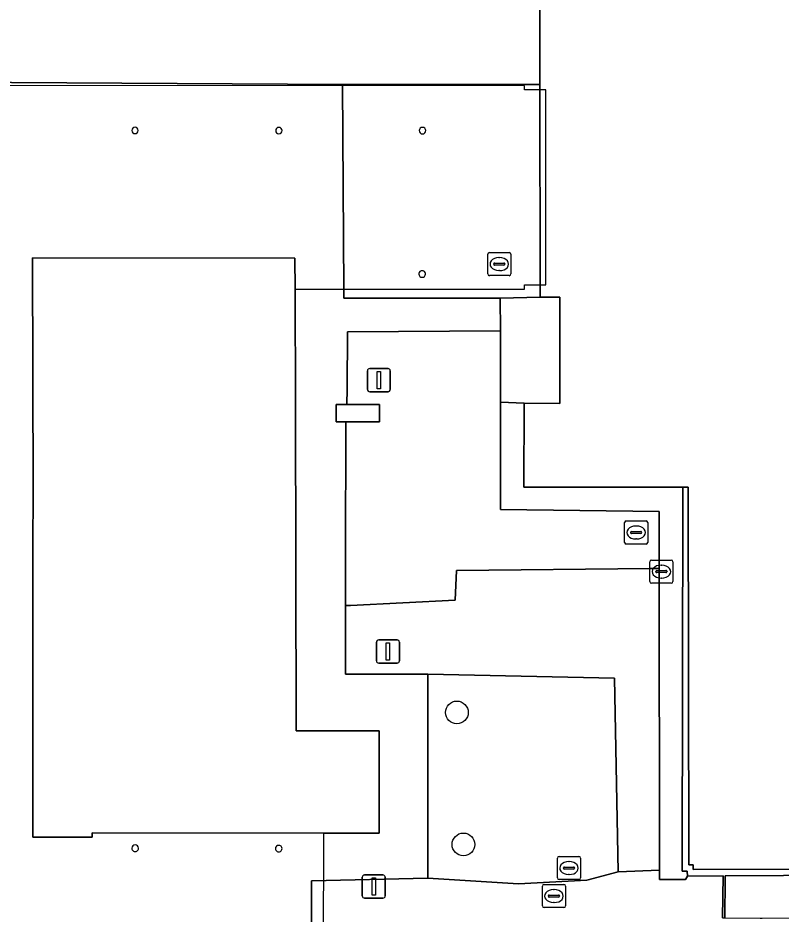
# Model space of a CAD drawing. Extents: x 161477 to 163040, y 383680 to 384871.
# Drawn here: x 161950.48 to 161983.44, y 384410.02 to 384448.72 of the extents above; entities that cross this region are included whole.
import ezdxf

# ---------------------------------------------------------------- set-up
doc = ezdxf.new("R2010")
doc.units = 0
for name, color, linetype in [('IMGEO_Boom', 7, 'Continuous'), ('IMGEO_Groenvoorziening', 7, 'Continuous'), ('IMGEO_Lichtmast', 7, 'Continuous'), ('IMGEO_Muur', 7, 'Continuous'), ('IMGEO_Pand', 7, 'Continuous'), ('IMGEO_Pand_overbouw', 7, 'Continuous'), ('IMGEO_Rioolput', 7, 'Continuous'), ('IMGEO_Voetpad_open', 7, 'Continuous')]:
    doc.layers.add(name, color=color, linetype=linetype)

msp = doc.modelspace()

# ---------------------------------------------------------------- linework, layer by layer
at = {"layer": 'IMGEO_Boom'}
for centre in [(161969.44, 384418.73), (161969.72, 384413.03)]:
    msp.add_circle(centre, 0.489, dxfattribs=at)
at = {"layer": 'IMGEO_Groenvoorziening'}
for points in [[(161971.32, 384432.122), (161971.324, 384435.203), (161964.71, 384435.159), (161964.696, 384432.703), (161964.692, 384432.024), (161966.096, 384432.023), (161966.095, 384431.273), (161964.644, 384431.274), (161964.633, 384425.381), (161964.629, 384423.34), (161964.84, 384423.351), (161969.366, 384423.584), (161969.424, 384424.863), (161977.785, 384424.939), (161978.179, 384424.943), (161978.177, 384427.41), (161971.321, 384427.498)], [(161978.179, 384424.943), (161977.785, 384424.939), (161969.424, 384424.863), (161969.366, 384423.584), (161964.84, 384423.351), (161964.629, 384423.34), (161964.624, 384420.381), (161966.09, 384420.379), (161968.181, 384420.375), (161976.239, 384420.209), (161976.4, 384411.853), (161978.189, 384411.916), (161978.189, 384412.115)], [(161976.239, 384420.209), (161968.181, 384420.375), (161968.187, 384411.57), (161972.1, 384411.323), (161975.057, 384411.481), (161976.4, 384411.853)]]:
    msp.add_lwpolyline(points, close=True, dxfattribs=at)
msp.add_lwpolyline([(161980.915, 384409.854), (161980.936, 384411.674), (161979.392, 384411.665), (161979.307, 384411.518), (161979.007, 384411.518), (161978.189, 384411.519), (161978.189, 384411.916), (161976.4, 384411.853), (161975.057, 384411.481), (161972.1, 384411.323), (161968.187, 384411.57), (161963.16, 384411.461), (161963.118, 384398.948)], dxfattribs=at)
at = {"layer": 'IMGEO_Lichtmast'}
for p, q in [((161965.575, 384432.68), (161965.575, 384433.48)), ((161965.575, 384433.48), (161965.575, 384432.68)), ((161965.675, 384433.58), (161966.465, 384433.58)), ((161966.465, 384433.58), (161965.675, 384433.58)), ((161966.565, 384433.48), (161966.565, 384432.68)), ((161966.565, 384432.68), (161966.565, 384433.48)), ((161966.465, 384432.58), (161965.675, 384432.58)), ((161965.675, 384432.58), (161966.465, 384432.58)), ((161965.965, 384420.96), (161965.965, 384421.76)), ((161965.965, 384421.76), (161965.965, 384420.96)), ((161966.065, 384421.86), (161966.855, 384421.86)), ((161966.855, 384421.86), (161966.065, 384421.86)), ((161966.955, 384421.76), (161966.955, 384420.96)), ((161966.955, 384420.96), (161966.955, 384421.76)), ((161966.855, 384420.86), (161966.065, 384420.86)), ((161966.065, 384420.86), (161966.855, 384420.86)), ((161965.455, 384411.71), (161966.245, 384411.71)), ((161966.245, 384411.71), (161965.455, 384411.71)), ((161965.355, 384410.81), (161965.355, 384411.61)), ((161965.355, 384411.61), (161965.355, 384410.81)), ((161966.345, 384411.61), (161966.345, 384410.81)), ((161966.345, 384410.81), (161966.345, 384411.61)), ((161966.245, 384410.71), (161965.455, 384410.71)), ((161965.455, 384410.71), (161966.245, 384410.71))]:
    msp.add_line(p, q, dxfattribs=at)
for points in [[(161965.995, 384433.455), (161966.145, 384433.455), (161966.145, 384432.705), (161965.995, 384432.705), (161965.995, 384433.455)], [(161966.385, 384421.735), (161966.535, 384421.735), (161966.535, 384420.985), (161966.385, 384420.985), (161966.385, 384421.735)], [(161965.775, 384411.585), (161965.925, 384411.585), (161965.925, 384410.835), (161965.775, 384410.835), (161965.775, 384411.585)]]:
    msp.add_lwpolyline(points, dxfattribs=at)
for centre, start, end in [((161965.675, 384433.48), 90, 180), ((161965.675, 384433.48), 90, 180), ((161966.465, 384433.48), 0, 90), ((161966.465, 384433.48), 360, 90), ((161965.675, 384432.68), 180, 270), ((161965.675, 384432.68), 180, 270), ((161966.465, 384432.68), 270, 0), ((161966.465, 384432.68), 270, 0), ((161966.065, 384421.76), 90, 180), ((161966.065, 384421.76), 90, 180), ((161966.855, 384421.76), 0, 90), ((161966.855, 384421.76), 360, 90), ((161966.065, 384420.96), 180, 270), ((161966.065, 384420.96), 180, 270), ((161966.855, 384420.96), 270, 0), ((161966.855, 384420.96), 270, 0), ((161965.455, 384411.61), 90, 180), ((161965.455, 384411.61), 90, 180), ((161966.245, 384411.61), 0, 90), ((161966.245, 384411.61), 360, 90), ((161965.455, 384410.81), 180, 270), ((161965.455, 384410.81), 180, 270), ((161966.245, 384410.81), 270, 0), ((161966.245, 384410.81), 270, 0)]:
    msp.add_arc(centre, 0.1, start, end, dxfattribs=at)
at = {"layer": 'IMGEO_Muur'}
msp.add_lwpolyline([(161993.441, 384411.959), (161979.645, 384411.954), (161979.645, 384412.154), (161979.451, 384412.146), (161979.427, 384428.458), (161979.195, 384428.457), (161979.195, 384428.236), (161979.164, 384411.882), (161979.379, 384411.881), (161979.392, 384411.665), (161980.936, 384411.674), (161980.915, 384409.854), (161981.005, 384409.853), (161981.024, 384411.528), (161981.026, 384411.675), (161993.619, 384411.75)], dxfattribs=at)
at = {"layer": 'IMGEO_Pand'}
msp.add_lwpolyline([(162011.917, 384494.343), (161979.431, 384494.382), (161979.466, 384490.06), (161979.522, 384482.397), (161979.522, 384482.177), (161973.203, 384482.222), (161973.195, 384482.006), (161972.98, 384481.996), (161973.024, 384445.839), (161973.035, 384437.009), (161973.036, 384436.656), (161973.282, 384436.656), (161973.882, 384436.656), (161973.885, 384432.076), (161972.338, 384432.082), (161972.328, 384428.45), (161979.195, 384428.457), (161979.427, 384428.458), (161979.451, 384412.146), (161979.645, 384412.154), (161979.645, 384411.954), (161993.441, 384411.959)], dxfattribs=at)
for points in [[(161962.464, 384432.051), (161962.451, 384437.011), (161962.448, 384438.351), (161951.118, 384438.362), (161951.139, 384428.267), (161951.131, 384425.885), (161951.129, 384413.346), (161953.687, 384413.339), (161953.687, 384413.478), (161953.687, 384413.529), (161963.693, 384413.516), (161966.083, 384413.513), (161966.089, 384417.934), (161962.499, 384417.937)], [(161966.096, 384432.023), (161964.692, 384432.024), (161964.226, 384432.024), (161964.225, 384431.274), (161964.644, 384431.274), (161966.095, 384431.273)]]:
    msp.add_lwpolyline(points, close=True, dxfattribs=at)
for centre, radius, start, end in [((161955.543, 384443.859), 0.137, 0.0322, 179.9678), ((161955.543, 384443.86), 0.137, 180.2788, 359.7212), ((161961.753, 384443.853), 0.139, 0.0749, 179.9251), ((161961.753, 384443.853), 0.139, 180.1332, 359.8668), ((161967.952, 384443.852), 0.143, 0.025, 179.975), ((161967.952, 384443.852), 0.143, 180.025, 359.975), ((161967.939, 384437.662), 0.143, 359.6257, 180.3743), ((161967.939, 384437.661), 0.143, 180.025, 359.975), ((161955.547, 384412.867), 0.145, 0.3331, 179.6669), ((161955.547, 384412.868), 0.145, 179.937, 0.063), ((161961.745, 384412.847), 0.143, 0.2815, 179.7185), ((161961.745, 384412.847), 0.143, 179.7487, 0.2513)]:
    msp.add_arc(centre, radius, start, end, dxfattribs=at)
at = {"layer": 'IMGEO_Pand_overbouw'}
msp.add_lwpolyline([(161963.693, 384413.516), (161953.687, 384413.529), (161953.687, 384413.339), (161951.129, 384413.346), (161951.131, 384425.885), (161951.139, 384428.267), (161951.118, 384438.362), (161962.448, 384438.351), (161962.451, 384437.011), (161972.356, 384437.009), (161972.356, 384437.189), (161973.282, 384437.189), (161973.277, 384444.711), (161973.276, 384445.611), (161972.358, 384445.611), (161972.358, 384445.791), (161947.435, 384445.796), (161947.421, 384398.521), (161949.962, 384398.52), (161952.383, 384398.52), (161963.654, 384398.519)], close=True, dxfattribs=at)
at = {"layer": 'IMGEO_Rioolput'}
for p, q in [((161970.769, 384437.664), (161970.769, 384438.516)), ((161970.844, 384438.59), (161971.696, 384438.59)), ((161971.257, 384438.37), (161971.282, 384438.37)), ((161971.77, 384438.516), (161971.77, 384437.664)), ((161971.028, 384438.084), (161971.028, 384438.096)), ((161971.466, 384438.047), (161971.068, 384438.047)), ((161971.071, 384438.133), (161971.469, 384438.133)), ((161971.512, 384438.096), (161971.512, 384438.084)), ((161971.696, 384437.59), (161970.844, 384437.59)), ((161971.28, 384437.81), (161971.255, 384437.81)), ((161976.679, 384426.074), (161976.679, 384426.926)), ((161976.754, 384427), (161977.606, 384427)), ((161977.167, 384426.78), (161977.192, 384426.78)), ((161977.68, 384426.926), (161977.68, 384426.074)), ((161976.938, 384426.494), (161976.938, 384426.506)), ((161977.376, 384426.457), (161976.978, 384426.457)), ((161976.981, 384426.543), (161977.379, 384426.543)), ((161977.422, 384426.506), (161977.422, 384426.494)), ((161977.606, 384426), (161976.754, 384426)), ((161977.19, 384426.22), (161977.165, 384426.22)), ((161977.769, 384424.384), (161977.769, 384425.236)), ((161977.844, 384425.31), (161978.696, 384425.31)), ((161978.77, 384425.236), (161978.77, 384424.384)), ((161978.028, 384424.804), (161978.028, 384424.816)), ((161978.071, 384424.853), (161978.469, 384424.853)), ((161978.257, 384425.09), (161978.282, 384425.09)), ((161978.512, 384424.816), (161978.512, 384424.804)), ((161978.466, 384424.767), (161978.068, 384424.767)), ((161978.28, 384424.53), (161978.255, 384424.53)), ((161978.696, 384424.31), (161977.844, 384424.31)), ((161973.779, 384411.584), (161973.779, 384412.436)), ((161973.854, 384412.51), (161974.706, 384412.51)), ((161974.78, 384412.436), (161974.78, 384411.584)), ((161974.081, 384412.053), (161974.479, 384412.053)), ((161974.267, 384412.29), (161974.292, 384412.29)), ((161974.038, 384412.004), (161974.038, 384412.016)), ((161974.476, 384411.967), (161974.078, 384411.967)), ((161974.29, 384411.73), (161974.265, 384411.73)), ((161974.522, 384412.016), (161974.522, 384412.004)), ((161973.204, 384411.3), (161974.056, 384411.3)), ((161974.706, 384411.51), (161973.854, 384411.51)), ((161973.129, 384410.374), (161973.129, 384411.226)), ((161973.617, 384411.08), (161973.642, 384411.08)), ((161974.13, 384411.226), (161974.13, 384410.374)), ((161973.388, 384410.794), (161973.388, 384410.806)), ((161973.826, 384410.757), (161973.428, 384410.757)), ((161973.431, 384410.843), (161973.829, 384410.843)), ((161973.64, 384410.52), (161973.615, 384410.52)), ((161973.872, 384410.806), (161973.872, 384410.794)), ((161974.056, 384410.3), (161973.204, 384410.3))]:
    msp.add_line(p, q, dxfattribs=at)
for points in [[(161970.769, 384437.664), (161970.769, 384438.516)], [(161970.844, 384438.59), (161971.696, 384438.59)], [(161971.77, 384438.516), (161971.77, 384437.664)], [(161971.696, 384437.59), (161970.844, 384437.59)], [(161976.679, 384426.074), (161976.679, 384426.926)], [(161976.754, 384427), (161977.606, 384427)], [(161977.68, 384426.926), (161977.68, 384426.074)], [(161977.606, 384426), (161976.754, 384426)], [(161977.769, 384424.384), (161977.769, 384425.236)], [(161977.844, 384425.31), (161978.696, 384425.31)], [(161978.77, 384425.236), (161978.77, 384424.384)], [(161978.696, 384424.31), (161977.844, 384424.31)], [(161973.779, 384411.584), (161973.779, 384412.436)], [(161973.854, 384412.51), (161974.706, 384412.51)], [(161974.78, 384412.436), (161974.78, 384411.584)], [(161973.204, 384411.3), (161974.056, 384411.3)], [(161974.706, 384411.51), (161973.854, 384411.51)], [(161973.129, 384410.374), (161973.129, 384411.226)], [(161974.13, 384411.226), (161974.13, 384410.374)], [(161974.056, 384410.3), (161973.204, 384410.3)]]:
    msp.add_lwpolyline(points, dxfattribs=at)
for centre, radius, start, end in [((161970.846, 384438.514), 0.0765, 91.552, 178.448), ((161970.846, 384438.514), 0.0765, 91.552, 178.448), ((161971.694, 384438.514), 0.0765, 1.552, 88.448), ((161971.694, 384438.514), 0.0765, 1.552, 88.448), ((161971.068, 384438.093), 0.0403, 85.8775, 175.7526), ((161971.065, 384438.083), 0.0366, 178.938, 274.7102), ((161971.469, 384438.09), 0.043, 264.8664, 352.4533), ((161971.473, 384438.095), 0.0386, 1.7309, 96.639), ((161970.846, 384437.666), 0.0765, 181.552, 268.448), ((161970.846, 384437.666), 0.0765, 181.552, 268.448), ((161971.694, 384437.666), 0.0765, 271.552, 358.448), ((161971.694, 384437.666), 0.0765, 271.552, 358.448), ((161976.756, 384426.924), 0.0765, 91.552, 178.448), ((161976.756, 384426.924), 0.0765, 91.552, 178.448), ((161977.604, 384426.924), 0.0765, 1.552, 88.448), ((161977.604, 384426.924), 0.0765, 1.552, 88.448), ((161976.978, 384426.503), 0.0403, 85.8775, 175.7526), ((161976.975, 384426.493), 0.0366, 178.938, 274.7102), ((161977.379, 384426.5), 0.043, 264.8664, 352.4533), ((161977.383, 384426.505), 0.0386, 1.7309, 96.639), ((161976.756, 384426.076), 0.0765, 181.552, 268.448), ((161976.756, 384426.076), 0.0765, 181.552, 268.448), ((161977.604, 384426.076), 0.0765, 271.552, 358.448), ((161977.604, 384426.076), 0.0765, 271.552, 358.448), ((161977.846, 384425.234), 0.0765, 91.552, 178.448), ((161977.846, 384425.234), 0.0765, 91.552, 178.448), ((161978.694, 384425.234), 0.0765, 1.552, 88.448), ((161978.694, 384425.234), 0.0765, 1.552, 88.448), ((161978.068, 384424.813), 0.0403, 85.8775, 175.7526), ((161978.473, 384424.815), 0.0386, 1.7309, 96.639), ((161978.065, 384424.803), 0.0366, 178.938, 274.7102), ((161978.469, 384424.81), 0.043, 264.8664, 352.4533), ((161977.846, 384424.386), 0.0765, 181.552, 268.448), ((161977.846, 384424.386), 0.0765, 181.552, 268.448), ((161978.694, 384424.386), 0.0765, 271.552, 358.448), ((161978.694, 384424.386), 0.0765, 271.552, 358.448), ((161973.856, 384412.434), 0.0765, 91.552, 178.448), ((161973.856, 384412.434), 0.0765, 91.552, 178.448), ((161974.704, 384412.434), 0.0765, 1.552, 88.448), ((161974.704, 384412.434), 0.0765, 1.552, 88.448), ((161974.078, 384412.013), 0.0403, 85.8775, 175.7526), ((161974.483, 384412.015), 0.0386, 1.7309, 96.639), ((161974.075, 384412.003), 0.0366, 178.938, 274.7102), ((161974.479, 384412.01), 0.043, 264.8664, 352.4533), ((161973.206, 384411.224), 0.0765, 91.552, 178.448), ((161973.206, 384411.224), 0.0765, 91.552, 178.448), ((161973.856, 384411.586), 0.0765, 181.552, 268.448), ((161973.856, 384411.586), 0.0765, 181.552, 268.448), ((161974.054, 384411.224), 0.0765, 1.552, 88.448), ((161974.054, 384411.224), 0.0765, 1.552, 88.448), ((161974.704, 384411.586), 0.0765, 271.552, 358.448), ((161974.704, 384411.586), 0.0765, 271.552, 358.448), ((161973.428, 384410.803), 0.0403, 85.8775, 175.7526), ((161973.425, 384410.793), 0.0366, 178.938, 274.7102), ((161973.829, 384410.8), 0.043, 264.8664, 352.4533), ((161973.833, 384410.805), 0.0386, 1.7309, 96.639), ((161973.206, 384410.376), 0.0765, 181.552, 268.448), ((161973.206, 384410.376), 0.0765, 181.552, 268.448), ((161974.054, 384410.376), 0.0765, 271.552, 358.448), ((161974.054, 384410.376), 0.0765, 271.552, 358.448)]:
    msp.add_arc(centre, radius, start, end, dxfattribs=at)
for centre, major_axis, ratio, start_param, end_param in [((161971.256, 384438.09), (-0.387, 0.002), 0.722429, 4.712389, 7.853982), ((161971.281, 384438.09), (-0.39, 0.002), 0.717154, 1.570796, 4.712389), ((161977.166, 384426.5), (-0.387, 0.002), 0.722429, 4.712389, 7.853982), ((161977.191, 384426.5), (-0.39, 0.002), 0.717154, 1.570796, 4.712389), ((161978.256, 384424.81), (-0.387, 0.002), 0.722429, 4.712389, 7.853982), ((161978.281, 384424.81), (-0.39, 0.002), 0.717154, 1.570796, 4.712389), ((161974.266, 384412.01), (-0.387, 0.002), 0.722429, 4.712389, 7.853982), ((161974.291, 384412.01), (-0.39, 0.002), 0.717154, 1.570796, 4.712389), ((161973.616, 384410.8), (-0.387, 0.002), 0.722429, 4.712389, 7.853982), ((161973.641, 384410.8), (-0.39, 0.002), 0.717154, 1.570796, 4.712389)]:
    msp.add_ellipse(centre, major_axis=major_axis, ratio=ratio, start_param=start_param, end_param=end_param, dxfattribs=at)
at = {"layer": 'IMGEO_Voetpad_open'}
for points in [[(161947.822, 384449.647), (161947.813, 384445.945), (161964.494, 384445.842), (161973.024, 384445.839), (161972.98, 384481.996)], [(161963.118, 384398.948), (161963.16, 384411.461), (161968.187, 384411.57), (161968.181, 384420.375), (161966.09, 384420.379), (161964.624, 384420.381), (161964.629, 384423.34), (161964.633, 384425.381), (161964.644, 384431.274), (161964.225, 384431.274), (161964.226, 384432.024), (161964.692, 384432.024), (161964.696, 384432.703), (161964.71, 384435.159), (161971.324, 384435.203), (161971.311, 384436.613), (161964.563, 384436.614), (161964.56, 384437.011), (161964.494, 384445.842), (161947.813, 384445.945)], [(161993.619, 384411.75), (161981.026, 384411.675), (161981.024, 384411.528), (161981.005, 384409.853), (161981.045, 384409.853), (161982.533, 384409.85), (161982.617, 384409.85), (161995.759, 384409.871)]]:
    msp.add_lwpolyline(points, dxfattribs=at)
for points in [[(161973.024, 384445.839), (161964.494, 384445.842), (161964.56, 384437.011), (161964.563, 384436.614), (161971.311, 384436.613), (161973.036, 384436.656), (161973.035, 384437.009)], [(161953.687, 384413.529), (161953.687, 384413.478), (161953.687, 384413.339), (161951.129, 384413.346), (161951.131, 384425.885), (161951.139, 384428.267), (161951.118, 384438.362), (161962.448, 384438.351), (161962.451, 384437.011), (161962.464, 384432.051), (161962.499, 384417.937), (161966.089, 384417.934), (161966.083, 384413.513), (161963.693, 384413.516)], [(161973.882, 384436.656), (161973.282, 384436.656), (161973.036, 384436.656), (161971.311, 384436.613), (161971.324, 384435.203), (161971.32, 384432.122), (161972.338, 384432.082), (161973.885, 384432.076)], [(161979.195, 384428.457), (161972.328, 384428.45), (161972.338, 384432.082), (161971.32, 384432.122), (161971.321, 384427.498), (161978.177, 384427.41), (161978.179, 384424.943), (161978.189, 384412.115), (161978.189, 384411.916), (161978.189, 384411.519), (161979.007, 384411.518), (161979.307, 384411.518), (161979.392, 384411.665), (161979.379, 384411.881), (161979.164, 384411.882), (161979.195, 384428.236)]]:
    msp.add_lwpolyline(points, close=True, dxfattribs=at)
for centre, radius, start, end in [((161955.543, 384443.859), 0.137, 0.0322, 179.9678), ((161955.543, 384443.86), 0.137, 180.2788, 359.7212), ((161961.753, 384443.853), 0.139, 0.0749, 179.9251), ((161961.753, 384443.853), 0.139, 180.1332, 359.8668), ((161967.952, 384443.852), 0.143, 0.025, 179.975), ((161967.952, 384443.852), 0.143, 180.025, 359.975), ((161967.939, 384437.662), 0.143, 359.6257, 180.3743), ((161967.939, 384437.661), 0.143, 180.025, 359.975), ((161955.547, 384412.867), 0.145, 0.3331, 179.6669), ((161955.547, 384412.868), 0.145, 179.937, 0.063), ((161961.745, 384412.847), 0.143, 0.2815, 179.7185), ((161961.745, 384412.847), 0.143, 179.7487, 0.2513)]:
    msp.add_arc(centre, radius, start, end, dxfattribs=at)

doc.saveas('drawing.dxf')
